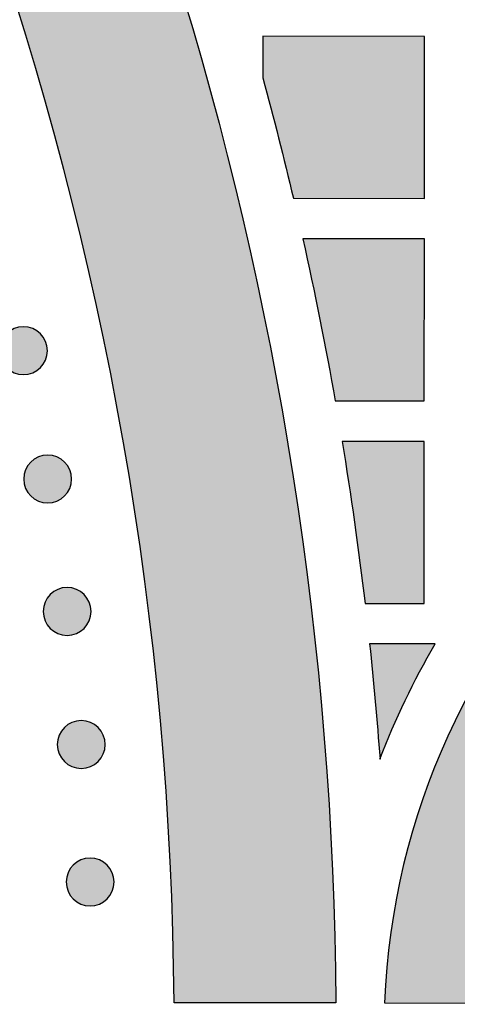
# Model space of a CAD drawing. Header units: millimetres. Extents: x -3873 to -97, y 912 to 4165.
# Tile 206 of 656: x -3090 to -3058, y 1459 to 1532. Entities that reach past the tile are written whole.
import ezdxf

# ---------------------------------------------------------------- set-up
doc = ezdxf.new("R2010")
doc.units = ezdxf.units.MM
doc.layers.add('pattern', color=7, linetype='Continuous', true_color=0x000000)

msp = doc.modelspace()

# ---------------------------------------------------------------- hatches: boundary and pattern name
at = {"layer": 'pattern'}
for points in [[(-3132.981, 1613.473), (-3131.652, 1613.302), (-3130.324, 1613.093), (-3129, 1612.846), (-3127.68, 1612.562), (-3126.367, 1612.24), (-3125.062, 1611.88), (-3123.766, 1611.484), (-3122.482, 1611.05), (-3121.211, 1610.581), (-3119.953, 1610.076), (-3118.712, 1609.536), (-3117.488, 1608.961), (-3116.282, 1608.354), (-3115.097, 1607.714), (-3113.932, 1607.043), (-3112.79, 1606.341), (-3110.101, 1602.349), (-3107.478, 1598.298), (-3104.924, 1594.189), (-3102.441, 1590.024), (-3100.03, 1585.806), (-3097.694, 1581.535), (-3095.433, 1577.214), (-3093.25, 1572.845), (-3091.146, 1568.429), (-3089.122, 1563.97), (-3087.18, 1559.469), (-3085.321, 1554.928), (-3083.546, 1550.35), (-3081.856, 1545.737), (-3080.252, 1541.092), (-3078.736, 1536.417), (-3077.307, 1531.714), (-3075.967, 1526.986), (-3074.717, 1522.235), (-3073.556, 1517.464), (-3072.485, 1512.676), (-3071.506, 1507.872), (-3070.617, 1503.057), (-3069.819, 1498.231), (-3069.112, 1493.398), (-3068.496, 1488.561), (-3067.972, 1483.721), (-3067.538, 1478.881), (-3067.194, 1474.045), (-3066.94, 1469.214), (-3066.776, 1464.391), (-3066.701, 1459.578), (-3078.702, 1459.589), (-3078.788, 1464.696), (-3078.98, 1469.817), (-3079.278, 1474.948), (-3079.683, 1480.086), (-3080.194, 1485.228), (-3080.814, 1490.371), (-3081.541, 1495.51), (-3082.377, 1500.644), (-3083.321, 1505.768), (-3084.374, 1510.879), (-3085.534, 1515.974), (-3086.802, 1521.049), (-3088.177, 1526.101), (-3089.659, 1531.126), (-3091.246, 1536.121), (-3092.938, 1541.083), (-3094.733, 1546.008), (-3096.631, 1550.893), (-3098.631, 1555.736), (-3100.729, 1560.533), (-3102.926, 1565.28), (-3105.219, 1569.975), (-3107.606, 1574.615), (-3110.086, 1579.198), (-3112.656, 1583.72), (-3115.314, 1588.179), (-3118.058, 1592.572), (-3120.886, 1596.897), (-3123.794, 1601.152), (-3126.782, 1605.334), (-3129.845, 1609.442)], [(-3069.85, 1519.179), (-3060.134, 1519.17), (-3060.123, 1531.169), (-3072.123, 1531.181), (-3072.126, 1528.102)], [(-3069.158, 1516.178), (-3067.886, 1510.191), (-3066.752, 1504.176), (-3060.149, 1504.17), (-3060.137, 1516.17)], [(-3051.083, 1459.563), (-3051.029, 1460.437), (-3050.956, 1461.317), (-3050.863, 1462.203), (-3050.749, 1463.093), (-3050.615, 1463.988), (-3050.459, 1464.886), (-3050.282, 1465.787), (-3050.082, 1466.691), (-3049.861, 1467.595), (-3049.617, 1468.5), (-3049.351, 1469.405), (-3049.062, 1470.31), (-3048.75, 1471.212), (-3048.414, 1472.112), (-3048.056, 1473.008), (-3047.674, 1473.9), (-3047.269, 1474.787), (-3046.84, 1475.668), (-3046.389, 1476.541), (-3045.915, 1477.407), (-3045.417, 1478.265), (-3044.897, 1479.112), (-3044.355, 1479.949), (-3043.791, 1480.775), (-3043.205, 1481.589), (-3042.597, 1482.39), (-3041.969, 1483.176), (-3041.32, 1483.948), (-3040.652, 1484.705), (-3039.964, 1485.445), (-3039.258, 1486.169), (-3038.533, 1486.874), (-3037.791, 1487.562), (-3037.032, 1488.23), (-3036.258, 1488.879), (-3035.468, 1489.508), (-3034.663, 1490.116), (-3033.846, 1490.703), (-3033.015, 1491.269), (-3032.172, 1491.812), (-3031.318, 1492.333), (-3030.455, 1492.832), (-3029.581, 1493.308), (-3028.7, 1493.76), (-3027.81, 1494.19), (-3026.915, 1494.596), (-3026.013, 1494.978), (-3025.107, 1495.338), (-3024.196, 1495.673), (-3023.283, 1495.985), (-3022.367, 1496.274), (-3021.45, 1496.54), (-3020.532, 1496.782), (-3019.614, 1497.002), (-3018.698, 1497.199), (-3017.783, 1497.373), (-3016.871, 1497.526), (-3015.962, 1497.656), (-3015.057, 1497.766), (-3014.156, 1497.854), (-3013.261, 1497.922), (-3012.372, 1497.97), (-3011.489, 1497.997), (-3010.613, 1498.006), (-3009.738, 1497.996), (-3008.855, 1497.966), (-3007.966, 1497.917), (-3007.071, 1497.847), (-3006.17, 1497.757), (-3005.265, 1497.646), (-3004.357, 1497.514), (-3003.445, 1497.359), (-3002.53, 1497.183), (-3001.614, 1496.984), (-3000.697, 1496.763), (-2999.78, 1496.519), (-2998.863, 1496.252), (-2997.948, 1495.961), (-2997.035, 1495.647), (-2996.125, 1495.31), (-2995.219, 1494.949), (-2994.319, 1494.565), (-2993.424, 1494.157), (-2992.535, 1493.726), (-2991.654, 1493.272), (-2990.782, 1492.794), (-2989.919, 1492.294), (-2989.066, 1491.771), (-2988.225, 1491.226), (-2987.395, 1490.659), (-2986.578, 1490.07), (-2985.775, 1489.461), (-2984.987, 1488.83), (-2984.213, 1488.18), (-2983.456, 1487.51), (-2982.715, 1486.821), (-2981.992, 1486.114), (-2981.287, 1485.389), (-2980.6, 1484.648), (-2979.933, 1483.89), (-2979.286, 1483.117), (-2978.659, 1482.329), (-2978.053, 1481.527), (-2977.469, 1480.712), (-2976.906, 1479.885), (-2976.366, 1479.047), (-2975.847, 1478.198), (-2975.352, 1477.34), (-2974.879, 1476.473), (-2974.429, 1475.599), (-2974.002, 1474.717), (-2973.599, 1473.829), (-2973.219, 1472.937), (-2972.862, 1472.04), (-2972.528, 1471.139), (-2972.218, 1470.236), (-2971.93, 1469.332), (-2971.666, 1468.426), (-2971.424, 1467.52), (-2971.204, 1466.615), (-2971.007, 1465.712), (-2970.831, 1464.81), (-2970.677, 1463.912), (-2970.544, 1463.017), (-2970.432, 1462.126), (-2970.341, 1461.24), (-2970.269, 1460.36), (-2970.217, 1459.486), (-2958.206, 1459.474), (-2958.261, 1460.615), (-2958.342, 1461.764), (-2958.448, 1462.921), (-2958.582, 1464.085), (-2958.742, 1465.254), (-2958.931, 1466.429), (-2959.148, 1467.608), (-2959.393, 1468.79), (-2959.668, 1469.974), (-2959.972, 1471.159), (-2960.306, 1472.345), (-2960.67, 1473.53), (-2961.064, 1474.713), (-2961.489, 1475.893), (-2961.945, 1477.068), (-2962.431, 1478.239), (-2962.948, 1479.403), (-2963.495, 1480.559), (-2964.073, 1481.707), (-2964.682, 1482.844), (-2965.321, 1483.971), (-2965.989, 1485.085), (-2966.687, 1486.186), (-2967.415, 1487.272), (-2968.171, 1488.342), (-2968.956, 1489.395), (-2969.768, 1490.431), (-2970.607, 1491.447), (-2971.472, 1492.443), (-2972.364, 1493.418), (-2973.28, 1494.371), (-2974.22, 1495.3), (-2975.183, 1496.206), (-2976.168, 1497.087), (-2977.174, 1497.942), (-2978.201, 1498.771), (-2979.247, 1499.573), (-2980.311, 1500.347), (-2981.392, 1501.093), (-2982.489, 1501.81), (-2983.601, 1502.497), (-2984.726, 1503.155), (-2985.864, 1503.783), (-2987.013, 1504.381), (-2988.172, 1504.948), (-2989.339, 1505.484), (-2990.515, 1505.989), (-2991.697, 1506.464), (-2992.884, 1506.907), (-2994.075, 1507.32), (-2995.27, 1507.701), (-2996.466, 1508.053), (-2997.664, 1508.374), (-2998.861, 1508.664), (-3000.056, 1508.925), (-3001.25, 1509.157), (-3002.44, 1509.36), (-3003.625, 1509.534), (-3004.806, 1509.68), (-3005.981, 1509.798), (-3007.148, 1509.889), (-3008.308, 1509.954), (-3009.46, 1509.993), (-3010.602, 1510.006), (-3011.744, 1509.995), (-3012.896, 1509.958), (-3014.056, 1509.896), (-3015.224, 1509.807), (-3016.398, 1509.691), (-3017.579, 1509.547), (-3018.765, 1509.375), (-3019.956, 1509.175), (-3021.15, 1508.946), (-3022.346, 1508.687), (-3023.543, 1508.398), (-3024.741, 1508.08), (-3025.938, 1507.731), (-3027.133, 1507.351), (-3028.326, 1506.941), (-3029.514, 1506.5), (-3030.697, 1506.027), (-3031.873, 1505.524), (-3033.042, 1504.99), (-3034.202, 1504.426), (-3035.352, 1503.83), (-3036.491, 1503.205), (-3037.617, 1502.549), (-3038.73, 1501.863), (-3039.829, 1501.149), (-3040.911, 1500.405), (-3041.976, 1499.633), (-3043.024, 1498.833), (-3044.052, 1498.006), (-3045.06, 1497.153), (-3046.047, 1496.274), (-3047.012, 1495.37), (-3047.954, 1494.442), (-3048.872, 1493.491), (-3049.765, 1492.518), (-3050.632, 1491.523), (-3051.473, 1490.509), (-3052.287, 1489.475), (-3053.074, 1488.423), (-3053.832, 1487.354), (-3054.562, 1486.269), (-3055.262, 1485.17), (-3055.933, 1484.057), (-3056.574, 1482.932), (-3057.184, 1481.795), (-3057.765, 1480.649), (-3058.314, 1479.494), (-3058.833, 1478.331), (-3059.322, 1477.161), (-3059.779, 1475.986), (-3060.207, 1474.807), (-3060.603, 1473.625), (-3060.969, 1472.441), (-3061.306, 1471.256), (-3061.612, 1470.071), (-3061.889, 1468.887), (-3062.137, 1467.706), (-3062.356, 1466.528), (-3062.547, 1465.353), (-3062.71, 1464.184), (-3062.845, 1463.021), (-3062.954, 1461.864), (-3063.037, 1460.715), (-3063.094, 1459.574)], [(-3091.125, 1509.146), (-3091.097, 1509.173), (-3091.068, 1509.201), (-3091.038, 1509.227), (-3091.007, 1509.253), (-3090.975, 1509.279), (-3090.943, 1509.304), (-3090.91, 1509.329), (-3090.875, 1509.353), (-3090.84, 1509.376), (-3090.805, 1509.399), (-3090.768, 1509.421), (-3090.731, 1509.442), (-3090.693, 1509.463), (-3090.654, 1509.482), (-3090.615, 1509.501), (-3090.575, 1509.519), (-3090.534, 1509.536), (-3090.492, 1509.552), (-3090.451, 1509.567), (-3090.408, 1509.581), (-3090.365, 1509.594), (-3090.322, 1509.606), (-3090.278, 1509.617), (-3090.233, 1509.627), (-3090.189, 1509.636), (-3090.144, 1509.643), (-3090.098, 1509.65), (-3090.053, 1509.655), (-3090.007, 1509.659), (-3089.962, 1509.662), (-3089.916, 1509.664), (-3089.87, 1509.664), (-3089.824, 1509.664), (-3089.778, 1509.662), (-3089.732, 1509.659), (-3089.687, 1509.655), (-3089.641, 1509.649), (-3089.596, 1509.643), (-3089.551, 1509.635), (-3089.506, 1509.626), (-3089.462, 1509.616), (-3089.418, 1509.605), (-3089.375, 1509.593), (-3089.332, 1509.58), (-3089.289, 1509.566), (-3089.247, 1509.551), (-3089.206, 1509.535), (-3089.165, 1509.518), (-3089.125, 1509.5), (-3089.086, 1509.481), (-3089.047, 1509.461), (-3089.009, 1509.441), (-3088.972, 1509.419), (-3088.935, 1509.397), (-3088.9, 1509.375), (-3088.865, 1509.351), (-3088.831, 1509.327), (-3088.797, 1509.302), (-3088.765, 1509.277), (-3088.733, 1509.251), (-3088.703, 1509.225), (-3088.673, 1509.198), (-3088.644, 1509.171), (-3088.616, 1509.143), (-3088.588, 1509.115), (-3088.561, 1509.086), (-3088.534, 1509.056), (-3088.508, 1509.026), (-3088.482, 1508.994), (-3088.457, 1508.961), (-3088.433, 1508.928), (-3088.409, 1508.894), (-3088.385, 1508.859), (-3088.362, 1508.823), (-3088.34, 1508.787), (-3088.319, 1508.75), (-3088.299, 1508.712), (-3088.279, 1508.673), (-3088.26, 1508.633), (-3088.242, 1508.593), (-3088.225, 1508.552), (-3088.209, 1508.511), (-3088.194, 1508.469), (-3088.18, 1508.427), (-3088.167, 1508.384), (-3088.155, 1508.34), (-3088.144, 1508.296), (-3088.134, 1508.252), (-3088.126, 1508.207), (-3088.118, 1508.162), (-3088.112, 1508.117), (-3088.106, 1508.072), (-3088.102, 1508.026), (-3088.099, 1507.98), (-3088.098, 1507.934), (-3088.097, 1507.888), (-3088.098, 1507.842), (-3088.1, 1507.797), (-3088.103, 1507.751), (-3088.107, 1507.705), (-3088.112, 1507.66), (-3088.119, 1507.614), (-3088.126, 1507.569), (-3088.135, 1507.525), (-3088.145, 1507.481), (-3088.156, 1507.437), (-3088.168, 1507.393), (-3088.181, 1507.35), (-3088.195, 1507.308), (-3088.211, 1507.266), (-3088.227, 1507.225), (-3088.244, 1507.184), (-3088.262, 1507.144), (-3088.281, 1507.104), (-3088.3, 1507.066), (-3088.321, 1507.028), (-3088.342, 1506.99), (-3088.364, 1506.954), (-3088.387, 1506.918), (-3088.41, 1506.883), (-3088.435, 1506.849), (-3088.459, 1506.816), (-3088.484, 1506.784), (-3088.51, 1506.752), (-3088.537, 1506.721), (-3088.563, 1506.691), (-3088.59, 1506.662), (-3088.618, 1506.634), (-3088.646, 1506.607), (-3088.675, 1506.58), (-3088.705, 1506.553), (-3088.736, 1506.527), (-3088.768, 1506.501), (-3088.8, 1506.476), (-3088.833, 1506.451), (-3088.867, 1506.427), (-3088.902, 1506.404), (-3088.938, 1506.381), (-3088.975, 1506.359), (-3089.012, 1506.338), (-3089.05, 1506.317), (-3089.089, 1506.298), (-3089.128, 1506.279), (-3089.168, 1506.261), (-3089.209, 1506.244), (-3089.25, 1506.228), (-3089.292, 1506.213), (-3089.335, 1506.199), (-3089.378, 1506.186), (-3089.421, 1506.174), (-3089.465, 1506.163), (-3089.51, 1506.153), (-3089.554, 1506.144), (-3089.599, 1506.137), (-3089.644, 1506.13), (-3089.69, 1506.125), (-3089.736, 1506.121), (-3089.781, 1506.118), (-3089.827, 1506.116), (-3089.873, 1506.116), (-3089.919, 1506.116), (-3089.965, 1506.118), (-3090.011, 1506.121), (-3090.056, 1506.125), (-3090.102, 1506.131), (-3090.147, 1506.137), (-3090.192, 1506.145), (-3090.237, 1506.154), (-3090.281, 1506.164), (-3090.325, 1506.175), (-3090.368, 1506.187), (-3090.411, 1506.2), (-3090.454, 1506.214), (-3090.496, 1506.229), (-3090.537, 1506.245), (-3090.578, 1506.262), (-3090.618, 1506.28), (-3090.657, 1506.299), (-3090.696, 1506.319), (-3090.734, 1506.339), (-3090.771, 1506.361), (-3090.808, 1506.383), (-3090.843, 1506.406), (-3090.878, 1506.429), (-3090.912, 1506.453), (-3090.946, 1506.478), (-3090.978, 1506.503), (-3091.01, 1506.529), (-3091.04, 1506.555), (-3091.07, 1506.582), (-3091.099, 1506.609), (-3091.127, 1506.637), (-3091.155, 1506.665), (-3091.182, 1506.694), (-3091.209, 1506.724), (-3091.235, 1506.755), (-3091.261, 1506.786), (-3091.286, 1506.819), (-3091.31, 1506.852), (-3091.334, 1506.886), (-3091.358, 1506.921), (-3091.38, 1506.957), (-3091.402, 1506.993), (-3091.424, 1507.031), (-3091.444, 1507.069), (-3091.464, 1507.107), (-3091.483, 1507.147), (-3091.5, 1507.187), (-3091.517, 1507.228), (-3091.533, 1507.269), (-3091.549, 1507.311), (-3091.563, 1507.353), (-3091.576, 1507.396), (-3091.588, 1507.44), (-3091.599, 1507.484), (-3091.608, 1507.528), (-3091.617, 1507.573), (-3091.625, 1507.618), (-3091.631, 1507.663), (-3091.636, 1507.709), (-3091.641, 1507.754), (-3091.643, 1507.8), (-3091.645, 1507.846), (-3091.646, 1507.892), (-3091.645, 1507.938), (-3091.643, 1507.984), (-3091.64, 1508.029), (-3091.636, 1508.075), (-3091.631, 1508.12), (-3091.624, 1508.166), (-3091.617, 1508.211), (-3091.608, 1508.255), (-3091.598, 1508.3), (-3091.587, 1508.343), (-3091.575, 1508.387), (-3091.562, 1508.43), (-3091.547, 1508.472), (-3091.532, 1508.514), (-3091.516, 1508.556), (-3091.499, 1508.596), (-3091.481, 1508.636), (-3091.462, 1508.676), (-3091.443, 1508.715), (-3091.422, 1508.753), (-3091.401, 1508.79), (-3091.379, 1508.826), (-3091.356, 1508.862), (-3091.332, 1508.897), (-3091.308, 1508.931), (-3091.284, 1508.964), (-3091.258, 1508.997), (-3091.233, 1509.028), (-3091.206, 1509.059), (-3091.18, 1509.089), (-3091.152, 1509.118)], [(-3066.24, 1501.175), (-3065.322, 1495.184), (-3064.541, 1489.174), (-3060.163, 1489.17), (-3060.152, 1501.17)], [(-3089.331, 1499.64), (-3089.303, 1499.668), (-3089.274, 1499.695), (-3089.244, 1499.721), (-3089.213, 1499.748), (-3089.182, 1499.773), (-3089.149, 1499.799), (-3089.116, 1499.823), (-3089.082, 1499.847), (-3089.047, 1499.871), (-3089.011, 1499.893), (-3088.975, 1499.915), (-3088.937, 1499.937), (-3088.899, 1499.957), (-3088.861, 1499.977), (-3088.821, 1499.995), (-3088.781, 1500.013), (-3088.74, 1500.03), (-3088.699, 1500.046), (-3088.657, 1500.061), (-3088.615, 1500.076), (-3088.572, 1500.089), (-3088.528, 1500.101), (-3088.484, 1500.111), (-3088.44, 1500.121), (-3088.395, 1500.13), (-3088.35, 1500.138), (-3088.305, 1500.144), (-3088.26, 1500.149), (-3088.214, 1500.153), (-3088.168, 1500.156), (-3088.122, 1500.158), (-3088.076, 1500.159), (-3088.03, 1500.158), (-3087.984, 1500.156), (-3087.939, 1500.153), (-3087.893, 1500.149), (-3087.848, 1500.144), (-3087.802, 1500.137), (-3087.757, 1500.129), (-3087.713, 1500.121), (-3087.668, 1500.111), (-3087.625, 1500.1), (-3087.581, 1500.088), (-3087.538, 1500.074), (-3087.496, 1500.06), (-3087.454, 1500.045), (-3087.412, 1500.029), (-3087.372, 1500.012), (-3087.332, 1499.994), (-3087.292, 1499.975), (-3087.253, 1499.955), (-3087.216, 1499.935), (-3087.178, 1499.914), (-3087.142, 1499.892), (-3087.106, 1499.869), (-3087.071, 1499.845), (-3087.037, 1499.821), (-3087.004, 1499.797), (-3086.971, 1499.771), (-3086.94, 1499.745), (-3086.909, 1499.719), (-3086.879, 1499.692), (-3086.85, 1499.665), (-3086.822, 1499.638), (-3086.795, 1499.61), (-3086.768, 1499.58), (-3086.741, 1499.551), (-3086.715, 1499.52), (-3086.689, 1499.488), (-3086.664, 1499.456), (-3086.639, 1499.422), (-3086.615, 1499.388), (-3086.592, 1499.353), (-3086.569, 1499.318), (-3086.547, 1499.281), (-3086.526, 1499.244), (-3086.505, 1499.206), (-3086.486, 1499.167), (-3086.467, 1499.128), (-3086.449, 1499.087), (-3086.432, 1499.047), (-3086.416, 1499.005), (-3086.401, 1498.963), (-3086.387, 1498.921), (-3086.374, 1498.878), (-3086.362, 1498.834), (-3086.351, 1498.791), (-3086.341, 1498.746), (-3086.332, 1498.702), (-3086.325, 1498.657), (-3086.318, 1498.611), (-3086.313, 1498.566), (-3086.309, 1498.52), (-3086.306, 1498.474), (-3086.304, 1498.429), (-3086.304, 1498.383), (-3086.304, 1498.337), (-3086.306, 1498.291), (-3086.309, 1498.245), (-3086.313, 1498.199), (-3086.319, 1498.154), (-3086.325, 1498.109), (-3086.333, 1498.064), (-3086.342, 1498.019), (-3086.352, 1497.975), (-3086.363, 1497.931), (-3086.375, 1497.887), (-3086.388, 1497.844), (-3086.402, 1497.802), (-3086.417, 1497.76), (-3086.433, 1497.719), (-3086.45, 1497.678), (-3086.468, 1497.638), (-3086.487, 1497.599), (-3086.507, 1497.56), (-3086.527, 1497.522), (-3086.549, 1497.485), (-3086.571, 1497.448), (-3086.594, 1497.412), (-3086.617, 1497.378), (-3086.641, 1497.343), (-3086.666, 1497.31), (-3086.691, 1497.278), (-3086.717, 1497.246), (-3086.743, 1497.215), (-3086.77, 1497.186), (-3086.797, 1497.157), (-3086.825, 1497.128), (-3086.853, 1497.101), (-3086.882, 1497.074), (-3086.912, 1497.047), (-3086.942, 1497.021), (-3086.974, 1496.995), (-3087.007, 1496.97), (-3087.04, 1496.945), (-3087.074, 1496.921), (-3087.109, 1496.898), (-3087.145, 1496.875), (-3087.181, 1496.853), (-3087.218, 1496.832), (-3087.256, 1496.812), (-3087.295, 1496.792), (-3087.335, 1496.773), (-3087.375, 1496.755), (-3087.416, 1496.738), (-3087.457, 1496.722), (-3087.499, 1496.707), (-3087.541, 1496.693), (-3087.584, 1496.68), (-3087.628, 1496.668), (-3087.672, 1496.657), (-3087.716, 1496.647), (-3087.761, 1496.639), (-3087.806, 1496.631), (-3087.851, 1496.625), (-3087.896, 1496.619), (-3087.942, 1496.615), (-3087.988, 1496.612), (-3088.034, 1496.611), (-3088.08, 1496.61), (-3088.126, 1496.611), (-3088.171, 1496.612), (-3088.217, 1496.615), (-3088.263, 1496.62), (-3088.308, 1496.625), (-3088.354, 1496.632), (-3088.399, 1496.639), (-3088.443, 1496.648), (-3088.487, 1496.658), (-3088.531, 1496.669), (-3088.575, 1496.681), (-3088.618, 1496.694), (-3088.66, 1496.708), (-3088.702, 1496.723), (-3088.744, 1496.74), (-3088.784, 1496.757), (-3088.824, 1496.775), (-3088.864, 1496.793), (-3088.902, 1496.813), (-3088.94, 1496.834), (-3088.978, 1496.855), (-3089.014, 1496.877), (-3089.05, 1496.9), (-3089.085, 1496.923), (-3089.119, 1496.947), (-3089.152, 1496.972), (-3089.184, 1496.997), (-3089.216, 1497.023), (-3089.247, 1497.049), (-3089.277, 1497.076), (-3089.306, 1497.103), (-3089.334, 1497.131), (-3089.361, 1497.159), (-3089.388, 1497.188), (-3089.415, 1497.218), (-3089.441, 1497.249), (-3089.467, 1497.28), (-3089.492, 1497.313), (-3089.517, 1497.346), (-3089.541, 1497.38), (-3089.564, 1497.415), (-3089.587, 1497.451), (-3089.609, 1497.488), (-3089.63, 1497.525), (-3089.651, 1497.563), (-3089.67, 1497.602), (-3089.689, 1497.641), (-3089.707, 1497.681), (-3089.724, 1497.722), (-3089.74, 1497.763), (-3089.755, 1497.805), (-3089.769, 1497.848), (-3089.782, 1497.891), (-3089.794, 1497.934), (-3089.805, 1497.978), (-3089.815, 1498.022), (-3089.824, 1498.067), (-3089.831, 1498.112), (-3089.838, 1498.157), (-3089.843, 1498.203), (-3089.847, 1498.248), (-3089.85, 1498.294), (-3089.852, 1498.34), (-3089.852, 1498.386), (-3089.852, 1498.432), (-3089.85, 1498.478), (-3089.847, 1498.524), (-3089.843, 1498.569), (-3089.837, 1498.615), (-3089.831, 1498.66), (-3089.823, 1498.705), (-3089.814, 1498.75), (-3089.804, 1498.794), (-3089.793, 1498.838), (-3089.781, 1498.881), (-3089.768, 1498.924), (-3089.754, 1498.967), (-3089.739, 1499.009), (-3089.723, 1499.05), (-3089.706, 1499.091), (-3089.688, 1499.131), (-3089.669, 1499.17), (-3089.649, 1499.209), (-3089.629, 1499.247), (-3089.607, 1499.284), (-3089.585, 1499.32), (-3089.562, 1499.356), (-3089.539, 1499.391), (-3089.515, 1499.425), (-3089.49, 1499.458), (-3089.465, 1499.491), (-3089.439, 1499.522), (-3089.413, 1499.553), (-3089.386, 1499.583), (-3089.359, 1499.612)], [(-3087.886, 1489.835), (-3087.858, 1489.863), (-3087.829, 1489.89), (-3087.799, 1489.916), (-3087.768, 1489.943), (-3087.736, 1489.968), (-3087.704, 1489.994), (-3087.671, 1490.018), (-3087.637, 1490.042), (-3087.602, 1490.066), (-3087.566, 1490.088), (-3087.529, 1490.11), (-3087.492, 1490.131), (-3087.454, 1490.152), (-3087.415, 1490.172), (-3087.376, 1490.19), (-3087.336, 1490.208), (-3087.295, 1490.225), (-3087.254, 1490.241), (-3087.212, 1490.256), (-3087.169, 1490.27), (-3087.126, 1490.284), (-3087.083, 1490.296), (-3087.039, 1490.306), (-3086.994, 1490.316), (-3086.95, 1490.325), (-3086.905, 1490.333), (-3086.86, 1490.339), (-3086.814, 1490.344), (-3086.768, 1490.348), (-3086.723, 1490.351), (-3086.677, 1490.353), (-3086.631, 1490.354), (-3086.585, 1490.353), (-3086.539, 1490.351), (-3086.493, 1490.348), (-3086.448, 1490.344), (-3086.402, 1490.339), (-3086.357, 1490.332), (-3086.312, 1490.324), (-3086.267, 1490.316), (-3086.223, 1490.306), (-3086.179, 1490.295), (-3086.136, 1490.283), (-3086.093, 1490.269), (-3086.05, 1490.255), (-3086.008, 1490.24), (-3085.967, 1490.224), (-3085.926, 1490.207), (-3085.886, 1490.189), (-3085.847, 1490.17), (-3085.808, 1490.15), (-3085.77, 1490.13), (-3085.733, 1490.109), (-3085.696, 1490.086), (-3085.661, 1490.064), (-3085.626, 1490.04), (-3085.592, 1490.016), (-3085.558, 1489.991), (-3085.526, 1489.966), (-3085.494, 1489.94), (-3085.464, 1489.914), (-3085.434, 1489.887), (-3085.405, 1489.86), (-3085.377, 1489.833), (-3085.349, 1489.805), (-3085.322, 1489.775), (-3085.295, 1489.746), (-3085.269, 1489.715), (-3085.243, 1489.683), (-3085.218, 1489.651), (-3085.194, 1489.617), (-3085.17, 1489.583), (-3085.146, 1489.548), (-3085.124, 1489.513), (-3085.102, 1489.476), (-3085.08, 1489.439), (-3085.06, 1489.401), (-3085.04, 1489.362), (-3085.021, 1489.323), (-3085.004, 1489.282), (-3084.987, 1489.242), (-3084.97, 1489.2), (-3084.955, 1489.158), (-3084.941, 1489.116), (-3084.928, 1489.073), (-3084.916, 1489.029), (-3084.905, 1488.985), (-3084.896, 1488.941), (-3084.887, 1488.897), (-3084.879, 1488.852), (-3084.873, 1488.806), (-3084.868, 1488.761), (-3084.863, 1488.715), (-3084.861, 1488.669), (-3084.859, 1488.623), (-3084.858, 1488.578), (-3084.859, 1488.532), (-3084.861, 1488.486), (-3084.864, 1488.44), (-3084.868, 1488.394), (-3084.873, 1488.349), (-3084.88, 1488.304), (-3084.887, 1488.259), (-3084.896, 1488.214), (-3084.906, 1488.17), (-3084.917, 1488.126), (-3084.929, 1488.082), (-3084.942, 1488.039), (-3084.957, 1487.997), (-3084.972, 1487.955), (-3084.988, 1487.914), (-3085.005, 1487.873), (-3085.023, 1487.833), (-3085.042, 1487.794), (-3085.061, 1487.755), (-3085.082, 1487.717), (-3085.103, 1487.68), (-3085.125, 1487.643), (-3085.148, 1487.607), (-3085.172, 1487.572), (-3085.196, 1487.538), (-3085.22, 1487.505), (-3085.246, 1487.473), (-3085.271, 1487.441), (-3085.298, 1487.41), (-3085.324, 1487.381), (-3085.352, 1487.352), (-3085.379, 1487.323), (-3085.407, 1487.296), (-3085.436, 1487.269), (-3085.466, 1487.242), (-3085.497, 1487.216), (-3085.529, 1487.19), (-3085.561, 1487.165), (-3085.594, 1487.14), (-3085.629, 1487.116), (-3085.664, 1487.093), (-3085.699, 1487.07), (-3085.736, 1487.048), (-3085.773, 1487.027), (-3085.811, 1487.007), (-3085.85, 1486.987), (-3085.889, 1486.968), (-3085.929, 1486.95), (-3085.97, 1486.933), (-3086.012, 1486.917), (-3086.053, 1486.902), (-3086.096, 1486.888), (-3086.139, 1486.875), (-3086.182, 1486.863), (-3086.226, 1486.852), (-3086.271, 1486.842), (-3086.315, 1486.834), (-3086.36, 1486.826), (-3086.406, 1486.82), (-3086.451, 1486.814), (-3086.497, 1486.81), (-3086.542, 1486.807), (-3086.588, 1486.806), (-3086.634, 1486.805), (-3086.68, 1486.806), (-3086.726, 1486.807), (-3086.772, 1486.81), (-3086.817, 1486.815), (-3086.863, 1486.82), (-3086.908, 1486.826), (-3086.953, 1486.834), (-3086.998, 1486.843), (-3087.042, 1486.853), (-3087.086, 1486.864), (-3087.129, 1486.876), (-3087.172, 1486.889), (-3087.215, 1486.903), (-3087.257, 1486.918), (-3087.298, 1486.935), (-3087.339, 1486.952), (-3087.379, 1486.97), (-3087.418, 1486.988), (-3087.457, 1487.008), (-3087.495, 1487.029), (-3087.532, 1487.05), (-3087.569, 1487.072), (-3087.604, 1487.095), (-3087.639, 1487.118), (-3087.673, 1487.142), (-3087.707, 1487.167), (-3087.739, 1487.192), (-3087.771, 1487.218), (-3087.801, 1487.244), (-3087.831, 1487.271), (-3087.86, 1487.298), (-3087.888, 1487.326), (-3087.916, 1487.354), (-3087.943, 1487.383), (-3087.97, 1487.413), (-3087.996, 1487.444), (-3088.022, 1487.475), (-3088.047, 1487.508), (-3088.071, 1487.541), (-3088.095, 1487.575), (-3088.119, 1487.61), (-3088.142, 1487.646), (-3088.164, 1487.682), (-3088.185, 1487.72), (-3088.205, 1487.758), (-3088.225, 1487.797), (-3088.244, 1487.836), (-3088.262, 1487.876), (-3088.279, 1487.917), (-3088.295, 1487.958), (-3088.31, 1488), (-3088.324, 1488.043), (-3088.337, 1488.086), (-3088.349, 1488.129), (-3088.36, 1488.173), (-3088.37, 1488.217), (-3088.378, 1488.262), (-3088.386, 1488.307), (-3088.392, 1488.352), (-3088.398, 1488.398), (-3088.402, 1488.443), (-3088.405, 1488.489), (-3088.406, 1488.535), (-3088.407, 1488.581), (-3088.406, 1488.627), (-3088.404, 1488.673), (-3088.401, 1488.719), (-3088.397, 1488.764), (-3088.392, 1488.81), (-3088.385, 1488.855), (-3088.378, 1488.9), (-3088.369, 1488.944), (-3088.359, 1488.989), (-3088.348, 1489.033), (-3088.336, 1489.076), (-3088.323, 1489.119), (-3088.309, 1489.162), (-3088.293, 1489.203), (-3088.277, 1489.245), (-3088.26, 1489.286), (-3088.242, 1489.326), (-3088.223, 1489.365), (-3088.204, 1489.404), (-3088.183, 1489.442), (-3088.162, 1489.479), (-3088.14, 1489.515), (-3088.117, 1489.551), (-3088.094, 1489.586), (-3088.069, 1489.62), (-3088.045, 1489.653), (-3088.02, 1489.686), (-3087.994, 1489.717), (-3087.967, 1489.748), (-3087.941, 1489.778), (-3087.914, 1489.807)], [(-3064.203, 1486.173), (-3063.43, 1477.642), (-3062.997, 1478.743), (-3062.541, 1479.835), (-3062.061, 1480.918), (-3061.559, 1481.991), (-3061.035, 1483.054), (-3060.489, 1484.104), (-3059.921, 1485.143), (-3059.332, 1486.169)], [(-3086.839, 1479.975), (-3086.811, 1480.002), (-3086.782, 1480.029), (-3086.752, 1480.056), (-3086.721, 1480.082), (-3086.69, 1480.108), (-3086.657, 1480.133), (-3086.624, 1480.158), (-3086.59, 1480.182), (-3086.555, 1480.205), (-3086.519, 1480.228), (-3086.483, 1480.25), (-3086.445, 1480.271), (-3086.407, 1480.291), (-3086.369, 1480.311), (-3086.329, 1480.33), (-3086.289, 1480.348), (-3086.248, 1480.365), (-3086.207, 1480.381), (-3086.165, 1480.396), (-3086.123, 1480.41), (-3086.08, 1480.423), (-3086.036, 1480.435), (-3085.992, 1480.446), (-3085.948, 1480.456), (-3085.903, 1480.464), (-3085.858, 1480.472), (-3085.813, 1480.478), (-3085.768, 1480.484), (-3085.722, 1480.488), (-3085.676, 1480.491), (-3085.63, 1480.493), (-3085.584, 1480.493), (-3085.538, 1480.492), (-3085.492, 1480.491), (-3085.447, 1480.488), (-3085.401, 1480.483), (-3085.356, 1480.478), (-3085.31, 1480.472), (-3085.265, 1480.464), (-3085.221, 1480.455), (-3085.176, 1480.445), (-3085.133, 1480.434), (-3085.089, 1480.422), (-3085.046, 1480.409), (-3085.004, 1480.395), (-3084.962, 1480.38), (-3084.92, 1480.364), (-3084.88, 1480.346), (-3084.84, 1480.328), (-3084.8, 1480.31), (-3084.762, 1480.29), (-3084.724, 1480.269), (-3084.686, 1480.248), (-3084.65, 1480.226), (-3084.614, 1480.203), (-3084.579, 1480.18), (-3084.545, 1480.156), (-3084.512, 1480.131), (-3084.479, 1480.106), (-3084.448, 1480.08), (-3084.417, 1480.054), (-3084.387, 1480.027), (-3084.358, 1480), (-3084.33, 1479.972), (-3084.303, 1479.944), (-3084.276, 1479.915), (-3084.249, 1479.885), (-3084.223, 1479.854), (-3084.197, 1479.823), (-3084.172, 1479.79), (-3084.147, 1479.757), (-3084.123, 1479.723), (-3084.1, 1479.688), (-3084.077, 1479.652), (-3084.055, 1479.616), (-3084.034, 1479.578), (-3084.013, 1479.54), (-3083.994, 1479.501), (-3083.975, 1479.462), (-3083.957, 1479.422), (-3083.94, 1479.381), (-3083.924, 1479.34), (-3083.909, 1479.298), (-3083.895, 1479.255), (-3083.882, 1479.212), (-3083.87, 1479.169), (-3083.859, 1479.125), (-3083.849, 1479.081), (-3083.84, 1479.036), (-3083.833, 1478.991), (-3083.826, 1478.946), (-3083.821, 1478.9), (-3083.817, 1478.855), (-3083.814, 1478.809), (-3083.812, 1478.763), (-3083.812, 1478.717), (-3083.812, 1478.671), (-3083.814, 1478.625), (-3083.817, 1478.579), (-3083.821, 1478.534), (-3083.827, 1478.488), (-3083.833, 1478.443), (-3083.841, 1478.398), (-3083.85, 1478.354), (-3083.86, 1478.309), (-3083.871, 1478.265), (-3083.883, 1478.222), (-3083.896, 1478.179), (-3083.91, 1478.136), (-3083.925, 1478.095), (-3083.941, 1478.053), (-3083.958, 1478.013), (-3083.976, 1477.972), (-3083.995, 1477.933), (-3084.015, 1477.894), (-3084.035, 1477.856), (-3084.057, 1477.819), (-3084.079, 1477.783), (-3084.102, 1477.747), (-3084.125, 1477.712), (-3084.149, 1477.678), (-3084.174, 1477.645), (-3084.199, 1477.612), (-3084.225, 1477.581), (-3084.251, 1477.55), (-3084.278, 1477.52), (-3084.305, 1477.491), (-3084.333, 1477.463), (-3084.361, 1477.435), (-3084.39, 1477.408), (-3084.42, 1477.382), (-3084.45, 1477.355), (-3084.482, 1477.33), (-3084.515, 1477.304), (-3084.548, 1477.28), (-3084.582, 1477.256), (-3084.617, 1477.232), (-3084.653, 1477.21), (-3084.689, 1477.188), (-3084.726, 1477.167), (-3084.765, 1477.146), (-3084.803, 1477.126), (-3084.843, 1477.108), (-3084.883, 1477.09), (-3084.924, 1477.073), (-3084.965, 1477.057), (-3085.007, 1477.042), (-3085.049, 1477.028), (-3085.092, 1477.015), (-3085.136, 1477.003), (-3085.18, 1476.992), (-3085.224, 1476.982), (-3085.269, 1476.973), (-3085.314, 1476.965), (-3085.359, 1476.959), (-3085.404, 1476.954), (-3085.45, 1476.95), (-3085.496, 1476.947), (-3085.542, 1476.945), (-3085.588, 1476.944), (-3085.634, 1476.945), (-3085.679, 1476.947), (-3085.725, 1476.95), (-3085.771, 1476.954), (-3085.816, 1476.959), (-3085.862, 1476.966), (-3085.907, 1476.974), (-3085.951, 1476.982), (-3085.995, 1476.992), (-3086.039, 1477.003), (-3086.083, 1477.015), (-3086.126, 1477.029), (-3086.168, 1477.043), (-3086.21, 1477.058), (-3086.252, 1477.074), (-3086.292, 1477.091), (-3086.332, 1477.109), (-3086.372, 1477.128), (-3086.41, 1477.148), (-3086.448, 1477.168), (-3086.486, 1477.189), (-3086.522, 1477.212), (-3086.558, 1477.234), (-3086.593, 1477.258), (-3086.627, 1477.282), (-3086.66, 1477.307), (-3086.693, 1477.332), (-3086.724, 1477.358), (-3086.755, 1477.384), (-3086.785, 1477.411), (-3086.814, 1477.438), (-3086.842, 1477.465), (-3086.869, 1477.494), (-3086.896, 1477.523), (-3086.923, 1477.552), (-3086.949, 1477.583), (-3086.975, 1477.615), (-3087, 1477.647), (-3087.025, 1477.681), (-3087.049, 1477.715), (-3087.072, 1477.75), (-3087.095, 1477.785), (-3087.117, 1477.822), (-3087.138, 1477.859), (-3087.159, 1477.897), (-3087.178, 1477.936), (-3087.197, 1477.976), (-3087.215, 1478.016), (-3087.232, 1478.056), (-3087.248, 1478.098), (-3087.263, 1478.14), (-3087.277, 1478.182), (-3087.29, 1478.225), (-3087.302, 1478.269), (-3087.313, 1478.313), (-3087.323, 1478.357), (-3087.332, 1478.402), (-3087.339, 1478.446), (-3087.346, 1478.492), (-3087.351, 1478.537), (-3087.355, 1478.583), (-3087.358, 1478.629), (-3087.36, 1478.675), (-3087.36, 1478.72), (-3087.36, 1478.766), (-3087.358, 1478.812), (-3087.355, 1478.858), (-3087.351, 1478.904), (-3087.345, 1478.949), (-3087.339, 1478.994), (-3087.331, 1479.039), (-3087.322, 1479.084), (-3087.312, 1479.128), (-3087.301, 1479.172), (-3087.289, 1479.216), (-3087.276, 1479.259), (-3087.262, 1479.301), (-3087.247, 1479.343), (-3087.231, 1479.384), (-3087.214, 1479.425), (-3087.196, 1479.465), (-3087.177, 1479.505), (-3087.157, 1479.543), (-3087.137, 1479.581), (-3087.115, 1479.618), (-3087.093, 1479.655), (-3087.07, 1479.691), (-3087.047, 1479.726), (-3087.023, 1479.76), (-3086.998, 1479.793), (-3086.973, 1479.825), (-3086.947, 1479.857), (-3086.921, 1479.888), (-3086.894, 1479.917), (-3086.867, 1479.946)], [(-3086.181, 1469.791), (-3086.153, 1469.819), (-3086.124, 1469.846), (-3086.094, 1469.873), (-3086.063, 1469.899), (-3086.032, 1469.924), (-3085.999, 1469.95), (-3085.966, 1469.974), (-3085.932, 1469.998), (-3085.897, 1470.022), (-3085.861, 1470.044), (-3085.825, 1470.066), (-3085.787, 1470.088), (-3085.749, 1470.108), (-3085.711, 1470.128), (-3085.671, 1470.146), (-3085.631, 1470.164), (-3085.59, 1470.181), (-3085.549, 1470.197), (-3085.507, 1470.213), (-3085.465, 1470.227), (-3085.422, 1470.24), (-3085.378, 1470.252), (-3085.334, 1470.263), (-3085.29, 1470.272), (-3085.245, 1470.281), (-3085.2, 1470.289), (-3085.155, 1470.295), (-3085.11, 1470.3), (-3085.064, 1470.304), (-3085.018, 1470.307), (-3084.972, 1470.309), (-3084.926, 1470.31), (-3084.88, 1470.309), (-3084.834, 1470.307), (-3084.789, 1470.304), (-3084.743, 1470.3), (-3084.698, 1470.295), (-3084.652, 1470.288), (-3084.607, 1470.28), (-3084.563, 1470.272), (-3084.518, 1470.262), (-3084.475, 1470.251), (-3084.431, 1470.239), (-3084.388, 1470.226), (-3084.346, 1470.211), (-3084.304, 1470.196), (-3084.262, 1470.18), (-3084.222, 1470.163), (-3084.182, 1470.145), (-3084.142, 1470.126), (-3084.104, 1470.106), (-3084.066, 1470.086), (-3084.028, 1470.065), (-3083.992, 1470.043), (-3083.956, 1470.02), (-3083.921, 1469.996), (-3083.887, 1469.972), (-3083.854, 1469.948), (-3083.821, 1469.922), (-3083.79, 1469.897), (-3083.759, 1469.87), (-3083.729, 1469.844), (-3083.7, 1469.816), (-3083.672, 1469.789), (-3083.645, 1469.761), (-3083.618, 1469.732), (-3083.591, 1469.702), (-3083.565, 1469.671), (-3083.539, 1469.639), (-3083.514, 1469.607), (-3083.489, 1469.573), (-3083.465, 1469.539), (-3083.442, 1469.504), (-3083.419, 1469.469), (-3083.397, 1469.432), (-3083.376, 1469.395), (-3083.355, 1469.357), (-3083.336, 1469.318), (-3083.317, 1469.279), (-3083.299, 1469.239), (-3083.282, 1469.198), (-3083.266, 1469.156), (-3083.251, 1469.114), (-3083.237, 1469.072), (-3083.224, 1469.029), (-3083.212, 1468.986), (-3083.201, 1468.942), (-3083.191, 1468.897), (-3083.182, 1468.853), (-3083.175, 1468.808), (-3083.168, 1468.762), (-3083.163, 1468.717), (-3083.159, 1468.671), (-3083.156, 1468.625), (-3083.154, 1468.58), (-3083.154, 1468.534), (-3083.154, 1468.488), (-3083.156, 1468.442), (-3083.159, 1468.396), (-3083.163, 1468.35), (-3083.169, 1468.305), (-3083.175, 1468.26), (-3083.183, 1468.215), (-3083.192, 1468.17), (-3083.202, 1468.126), (-3083.213, 1468.082), (-3083.225, 1468.039), (-3083.238, 1467.996), (-3083.252, 1467.953), (-3083.267, 1467.911), (-3083.283, 1467.87), (-3083.3, 1467.829), (-3083.318, 1467.789), (-3083.337, 1467.75), (-3083.357, 1467.711), (-3083.377, 1467.673), (-3083.399, 1467.636), (-3083.421, 1467.599), (-3083.444, 1467.564), (-3083.467, 1467.529), (-3083.491, 1467.495), (-3083.516, 1467.461), (-3083.541, 1467.429), (-3083.567, 1467.397), (-3083.593, 1467.367), (-3083.62, 1467.337), (-3083.647, 1467.308), (-3083.675, 1467.28), (-3083.703, 1467.252), (-3083.732, 1467.225), (-3083.762, 1467.198), (-3083.792, 1467.172), (-3083.824, 1467.146), (-3083.857, 1467.121), (-3083.89, 1467.096), (-3083.924, 1467.072), (-3083.959, 1467.049), (-3083.995, 1467.026), (-3084.031, 1467.004), (-3084.068, 1466.983), (-3084.107, 1466.963), (-3084.145, 1466.943), (-3084.185, 1466.924), (-3084.225, 1466.906), (-3084.266, 1466.889), (-3084.307, 1466.873), (-3084.349, 1466.858), (-3084.391, 1466.844), (-3084.434, 1466.831), (-3084.478, 1466.819), (-3084.522, 1466.808), (-3084.566, 1466.798), (-3084.611, 1466.79), (-3084.656, 1466.782), (-3084.701, 1466.776), (-3084.746, 1466.77), (-3084.792, 1466.766), (-3084.838, 1466.763), (-3084.884, 1466.762), (-3084.93, 1466.761), (-3084.976, 1466.762), (-3085.021, 1466.764), (-3085.067, 1466.767), (-3085.113, 1466.771), (-3085.158, 1466.776), (-3085.204, 1466.783), (-3085.249, 1466.79), (-3085.293, 1466.799), (-3085.337, 1466.809), (-3085.381, 1466.82), (-3085.425, 1466.832), (-3085.468, 1466.845), (-3085.51, 1466.859), (-3085.552, 1466.875), (-3085.594, 1466.891), (-3085.634, 1466.908), (-3085.674, 1466.926), (-3085.714, 1466.945), (-3085.752, 1466.964), (-3085.79, 1466.985), (-3085.828, 1467.006), (-3085.864, 1467.028), (-3085.9, 1467.051), (-3085.935, 1467.074), (-3085.969, 1467.098), (-3086.002, 1467.123), (-3086.035, 1467.148), (-3086.066, 1467.174), (-3086.097, 1467.2), (-3086.127, 1467.227), (-3086.156, 1467.254), (-3086.184, 1467.282), (-3086.211, 1467.31), (-3086.238, 1467.339), (-3086.265, 1467.369), (-3086.291, 1467.4), (-3086.317, 1467.431), (-3086.342, 1467.464), (-3086.367, 1467.497), (-3086.391, 1467.531), (-3086.414, 1467.566), (-3086.437, 1467.602), (-3086.459, 1467.639), (-3086.48, 1467.676), (-3086.501, 1467.714), (-3086.52, 1467.753), (-3086.539, 1467.792), (-3086.557, 1467.832), (-3086.574, 1467.873), (-3086.59, 1467.914), (-3086.605, 1467.956), (-3086.619, 1467.999), (-3086.632, 1468.042), (-3086.644, 1468.085), (-3086.655, 1468.129), (-3086.665, 1468.173), (-3086.674, 1468.218), (-3086.681, 1468.263), (-3086.688, 1468.308), (-3086.693, 1468.354), (-3086.697, 1468.399), (-3086.7, 1468.445), (-3086.702, 1468.491), (-3086.702, 1468.537), (-3086.702, 1468.583), (-3086.7, 1468.629), (-3086.697, 1468.675), (-3086.693, 1468.72), (-3086.687, 1468.766), (-3086.681, 1468.811), (-3086.673, 1468.856), (-3086.664, 1468.901), (-3086.654, 1468.945), (-3086.643, 1468.989), (-3086.631, 1469.032), (-3086.618, 1469.075), (-3086.604, 1469.118), (-3086.589, 1469.16), (-3086.573, 1469.201), (-3086.556, 1469.242), (-3086.538, 1469.282), (-3086.519, 1469.321), (-3086.499, 1469.36), (-3086.479, 1469.398), (-3086.457, 1469.435), (-3086.435, 1469.472), (-3086.412, 1469.507), (-3086.389, 1469.542), (-3086.365, 1469.576), (-3086.34, 1469.609), (-3086.315, 1469.642), (-3086.289, 1469.673), (-3086.263, 1469.704), (-3086.236, 1469.734), (-3086.209, 1469.763)]]:
    msp.add_hatch(color=256, dxfattribs=at).paths.add_polyline_path(points, flags=0)

# ---------------------------------------------------------------- linework, layer by layer
for p, q in [((-3059.332, 1486.169), (-3064.203, 1486.173)), ((-3066.701, 1459.578), (-3078.702, 1459.589)), ((-3063.094, 1459.574), (-3051.083, 1459.563))]:
    msp.add_line(p, q, dxfattribs=at)
for points in [[(-3069.85, 1519.179), (-3060.134, 1519.17), (-3060.123, 1531.169), (-3072.123, 1531.181), (-3072.126, 1528.102)], [(-3066.752, 1504.176), (-3060.149, 1504.17), (-3060.137, 1516.17), (-3069.158, 1516.178)], [(-3064.541, 1489.174), (-3060.163, 1489.17), (-3060.152, 1501.17), (-3066.24, 1501.175)]]:
    msp.add_lwpolyline(points, dxfattribs=at)
at = {"layer": 'pattern', "extrusion": (0, 0, -1)}
for centre in [(3089.871, 1507.89), (3088.078, 1498.384), (3086.633, 1488.579), (3085.586, 1478.719), (3084.928, 1468.535)]:
    msp.add_circle(centre, 1.774, dxfattribs=at)
at = {"layer": 'pattern'}
for centre, radius, start, end in [((-3328.785, 1457.892), 250.09, 0.38888, 38.4699), ((-3010.652, 1457.524), 52.482, 2.12937, 177.76142)]:
    msp.add_arc(centre, radius, start, end, dxfattribs=at)
at = {"layer": 'pattern', "extrusion": (0, 0, -1)}
for centre, radius, start, end in [((3328.785, 1457.892), 262.09, 145.50001, 179.63142), ((3328.785, 1457.892), 266.09, 164.70082, 166.68373), ((3328.785, 1457.892), 266.09, 167.34686, 169.98284), ((3328.785, 1457.892), 266.09, 170.63833, 173.24851), ((3328.783, 1457.895), 266.088, 173.89942, 175.74404), ((3010.652, 1457.524), 56.482, 20.86594, 30.47381)]:
    msp.add_arc(centre, radius, start, end, dxfattribs=at)

doc.saveas('drawing.dxf')
